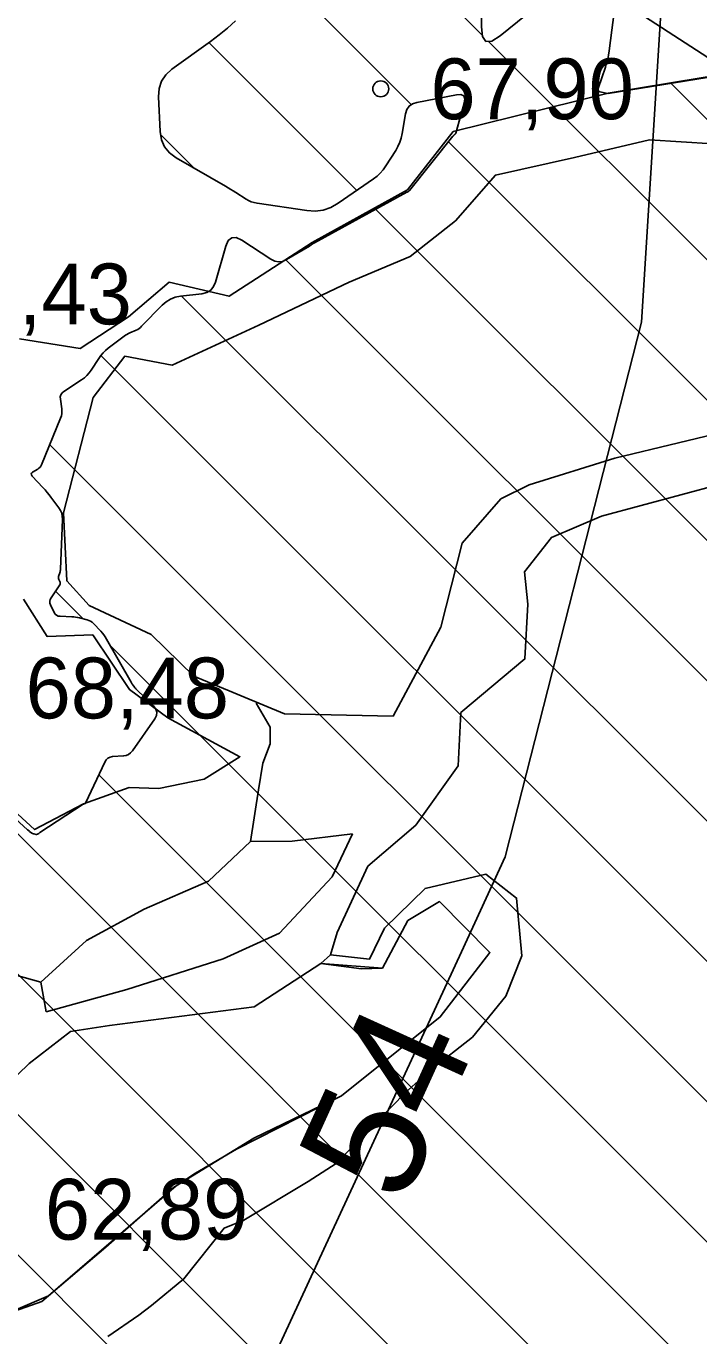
# Model space of a CAD drawing. Extents: x 532503 to 539665, y 6557663 to 6561526.
# Drawn here: x 535238.7 to 535265.8, y 6559743.1 to 6559795.9 of the extents above; entities that cross this region are included whole.
import ezdxf

# ---------------------------------------------------------------- set-up
doc = ezdxf.new("R2010")
doc.units = 0
for name, color, linetype in [('Kaevandatud ala', 7, 'Continuous'), ('KORGUS-EH2000', 7, 'Continuous'), ('Lamami horisontaal_EH2000', 7, 'Continuous'), ('RELJEEF', 7, 'Continuous')]:
    doc.layers.add(name, color=color, linetype=linetype)

msp = doc.modelspace()

# ---------------------------------------------------------------- linework, layer by layer
at = {"layer": 'Kaevandatud ala'}
for p, q in [((535251.236, 6559801.344), (535257.045, 6559795.535)), ((535248.963, 6559797.96), (535254.185, 6559792.738)), ((535246.029, 6559795.237), (535251.991, 6559789.275)), ((535257.29, 6559795.289), (535336.019, 6559716.56)), ((535264.643, 6559793.594), (535339.227, 6559719.01)), ((535244.093, 6559791.516), (535245.432, 6559790.177)), ((535255.686, 6559791.236), (535332.812, 6559714.111)), ((535207.308, 6559788.703), (535303.947, 6559692.064)), ((535252.753, 6559788.513), (535329.605, 6559711.661)), ((535202.943, 6559787.412), (535300.74, 6559689.614)), ((535197.58, 6559787.117), (535297.533, 6559687.164)), ((535249.133, 6559786.476), (535326.398, 6559709.211)), ((535244.933, 6559785.019), (535323.191, 6559706.762)), ((535241.677, 6559782.619), (535319.983, 6559704.312)), ((535239.616, 6559779.023), (535316.776, 6559701.862)), ((535239.853, 6559773.128), (535240.968, 6559772.013)), ((535242.063, 6559770.919), (535313.569, 6559699.413)), ((535232.379, 6559769.288), (535307.155, 6559694.513)), ((535241.599, 6559765.726), (535310.362, 6559696.963))]:
    msp.add_line(p, q, dxfattribs=at)
for points in [[(535261.819, 6559798.803), (535257.763, 6559795.506), (535257.428, 6559795.295), (535257.191, 6559795.285), (535257.051, 6559795.478), (535257.009, 6559795.872), (535257.046, 6559798.663)], [(535267.024, 6559793.976), (535262.121, 6559793.189), (535262.112, 6559793.187), (535262.108, 6559793.187), (535261.785, 6559793.257), (535261.74, 6559793.273), (535261.713, 6559793.3), (535261.703, 6559793.337), (535261.712, 6559793.385), (535262.006, 6559794.242), (535262.056, 6559794.403), (535262.099, 6559794.567), (535262.133, 6559794.732), (535262.159, 6559794.899), (535262.616, 6559798.453)], [(535247.103, 6559796.109), (535246.778, 6559795.82), (535246.441, 6559795.545), (535246.093, 6559795.283), (535244.539, 6559794.162), (535244.292, 6559793.938), (535244.121, 6559793.678), (535244.025, 6559793.382), (535244.004, 6559793.05), (535244.072, 6559791.647), (535244.125, 6559791.318), (535244.249, 6559791.033), (535244.445, 6559790.792), (535244.713, 6559790.594), (535246.7, 6559789.442), (535246.805, 6559789.381), (535246.909, 6559789.318), (535247.013, 6559789.254), (535247.116, 6559789.189), (535247.527, 6559788.927), (535247.632, 6559788.868), (535247.741, 6559788.82), (535247.855, 6559788.785), (535247.973, 6559788.761), (535249.977, 6559788.464), (535250.315, 6559788.445), (535250.639, 6559788.487), (535250.948, 6559788.592), (535251.242, 6559788.759), (535252.661, 6559789.738), (535252.807, 6559789.849), (535252.939, 6559789.974), (535253.058, 6559790.112), (535253.163, 6559790.262), (535253.557, 6559790.89), (535253.648, 6559791.05), (535253.721, 6559791.216), (535253.777, 6559791.389), (535253.817, 6559791.569), (535253.953, 6559792.367), (535254.006, 6559792.541), (535254.099, 6559792.676), (535254.232, 6559792.771), (535254.405, 6559792.827), (535256.012, 6559793.13), (535256.189, 6559793.139), (535256.299, 6559793.086), (535256.342, 6559792.972), (535256.317, 6559792.796), (535255.975, 6559791.584), (535255.971, 6559791.571), (535255.964, 6559791.558), (535255.956, 6559791.548), (535255.947, 6559791.538), (535255.904, 6559791.5), (535255.894, 6559791.491), (535255.884, 6559791.481), (535255.874, 6559791.47), (535255.865, 6559791.459), (535254.112, 6559789.274), (535254.105, 6559789.266), (535254.098, 6559789.259), (535254.09, 6559789.252), (535254.082, 6559789.246), (535254.048, 6559789.223), (535254.039, 6559789.217), (535254.03, 6559789.212), (535254.022, 6559789.207), (535254.013, 6559789.201), (535250.288, 6559787.167), (535250.275, 6559787.16), (535250.262, 6559787.154), (535250.237, 6559787.141), (535250.23, 6559787.138), (535250.224, 6559787.134), (535250.218, 6559787.13), (535250.212, 6559787.126), (535250.138, 6559787.07), (535250.124, 6559787.06), (535250.109, 6559787.05), (535250.094, 6559787.04), (535250.079, 6559787.031), (535249.157, 6559786.487), (535248.999, 6559786.417), (535248.842, 6559786.397), (535248.686, 6559786.425), (535248.531, 6559786.501), (535247.361, 6559787.269), (535247.135, 6559787.374), (535246.951, 6559787.369), (535246.808, 6559787.252), (535246.707, 6559787.025), (535246.3, 6559785.585), (535246.221, 6559785.398), (535246.103, 6559785.258), (535245.946, 6559785.164), (535245.749, 6559785.115), (535244.884, 6559785.014), (535244.676, 6559784.972), (535244.484, 6559784.897), (535244.309, 6559784.79), (535244.149, 6559784.65), (535243.322, 6559783.799), (535243.273, 6559783.753), (535243.219, 6559783.712), (535243.162, 6559783.677), (535243.102, 6559783.647), (535242.851, 6559783.537), (535242.79, 6559783.508), (535242.73, 6559783.475), (535242.673, 6559783.439), (535242.617, 6559783.4), (535241.976, 6559782.914), (535241.868, 6559782.825), (535241.769, 6559782.728), (535241.679, 6559782.622), (535241.598, 6559782.508), (535241.293, 6559782.034), (535241.211, 6559781.921), (535241.119, 6559781.818), (535241.017, 6559781.726), (535240.904, 6559781.644), (535240.185, 6559781.174), (535240.114, 6559781.115), (535240.067, 6559781.044), (535240.045, 6559780.962), (535240.047, 6559780.869), (535240.105, 6559780.477), (535240.112, 6559780.379), (535240.107, 6559780.284), (535240.089, 6559780.189), (535240.058, 6559780.097), (535239.287, 6559778.222), (535239.26, 6559778.169), (535239.226, 6559778.122), (535239.185, 6559778.08), (535239.136, 6559778.045), (535238.929, 6559777.917), (535238.889, 6559777.884), (535238.872, 6559777.847), (535238.878, 6559777.807), (535238.908, 6559777.764), (535239.344, 6559777.297), (535239.429, 6559777.203), (535239.511, 6559777.107), (535239.591, 6559777.009), (535239.668, 6559776.908), (535239.985, 6559776.485), (535240.053, 6559776.377), (535240.099, 6559776.263), (535240.125, 6559776.143), (535240.13, 6559776.016), (535240.049, 6559774.012), (535240.046, 6559773.975), (535240.041, 6559773.939), (535240.033, 6559773.903), (535240.023, 6559773.868), (535239.975, 6559773.716), (535239.968, 6559773.687), (535239.967, 6559773.658), (535239.972, 6559773.629), (535239.982, 6559773.601), (535240.035, 6559773.489), (535240.044, 6559773.461), (535240.045, 6559773.434), (535240.04, 6559773.408), (535240.026, 6559773.382), (535239.67, 6559772.859), (535239.633, 6559772.789), (535239.617, 6559772.717), (535239.623, 6559772.644), (535239.649, 6559772.569), (535239.798, 6559772.267), (535239.841, 6559772.201), (535239.895, 6559772.152), (535239.962, 6559772.123), (535240.04, 6559772.111), (535240.504, 6559772.096), (535240.584, 6559772.092), (535240.662, 6559772.083), (535240.74, 6559772.07), (535240.817, 6559772.052), (535241.125, 6559771.973), (535241.199, 6559771.949), (535241.267, 6559771.915), (535241.33, 6559771.871), (535241.387, 6559771.818), (535241.677, 6559771.508), (535241.741, 6559771.436), (535241.8, 6559771.36), (535241.855, 6559771.28), (535241.905, 6559771.197), (535242.893, 6559769.453), (535242.909, 6559769.427), (535242.925, 6559769.401), (535242.942, 6559769.377), (535242.96, 6559769.352), (535243.034, 6559769.257), (535243.053, 6559769.234), (535243.073, 6559769.211), (535243.093, 6559769.189), (535243.114, 6559769.167), (535243.803, 6559768.497), (535243.898, 6559768.375), (535243.938, 6559768.249), (535243.923, 6559768.117), (535243.852, 6559767.98), (535242.948, 6559766.688), (535242.878, 6559766.607), (535242.797, 6559766.546), (535242.703, 6559766.507), (535242.597, 6559766.488), (535242.152, 6559766.456), (535242.048, 6559766.436), (535241.961, 6559766.393), (535241.89, 6559766.326), (535241.835, 6559766.236), (535241.078, 6559764.602), (535241.073, 6559764.593), (535241.066, 6559764.585), (535241.058, 6559764.578), (535241.049, 6559764.573), (535241.007, 6559764.555), (535240.997, 6559764.55), (535240.987, 6559764.545), (535240.978, 6559764.54), (535240.968, 6559764.534), (535239.223, 6559763.393), (535239.211, 6559763.385), (535239.199, 6559763.377), (535239.186, 6559763.37), (535239.174, 6559763.362), (535239.124, 6559763.333), (535239.111, 6559763.327), (535239.098, 6559763.324), (535239.084, 6559763.323), (535239.07, 6559763.324), (535238.975, 6559763.342), (535238.955, 6559763.347), (535238.936, 6559763.354), (535238.917, 6559763.363), (535238.9, 6559763.375), (535238.808, 6559763.444), (535238.787, 6559763.46), (535238.766, 6559763.477), (535238.746, 6559763.493), (535238.727, 6559763.511), (535235.407, 6559766.536)]]:
    msp.add_lwpolyline(points, dxfattribs=at)
at = {"layer": 'KORGUS-EH2000'}
msp.add_circle((535252.956, 6559793.373), 0.32, dxfattribs=at)
at = {"layer": 'Lamami horisontaal_EH2000'}
msp.add_lwpolyline([(535264.802, 6559805.462), (535263.458, 6559783.966), (535257.965, 6559762.413), (535256.203, 6559758.595), (535248.061, 6559740.976), (535233.126, 6559719.895), (535216.403, 6559701.861), (535211.903, 6559696.864), (535200.273, 6559686.281), (535185.985, 6559675.93), (535185.524, 6559675.832), (535181.605, 6559675.144), (535168.436, 6559674.25), (535164.517, 6559673.671), (535150.622, 6559670.627), (535141.664, 6559668.512), (535132.808, 6559666.369), (535114.994, 6559660.822), (535101.099, 6559654.5), (535097.703, 6559653.447), (535096.703, 6559652.879), (535096.18, 6559652.727), (535083.285, 6559645.964)], dxfattribs=at)
at = {"layer": 'RELJEEF'}
msp.add_line((535236.281, 6559758.192), (535239.265, 6559757.369), dxfattribs=at)
for points in [[(535267.083, 6559794.018), (535258.439, 6559799.627), (535254.029, 6559801.09), (535251.723, 6559802.798), (535247.704, 6559809.452), (535249.054, 6559812.272), (535253.185, 6559814.767), (535256.359, 6559815.706), (535263.167, 6559813.416), (535269.726, 6559810.052), (535277.82, 6559806.508), (535285.454, 6559801.155), (535289.557, 6559796.69), (535290.899, 6559796.157)], [(535267.083, 6559794.018), (535258.439, 6559799.627), (535254.029, 6559801.09), (535251.723, 6559802.798), (535247.704, 6559809.452), (535249.054, 6559812.272), (535253.185, 6559814.767), (535256.359, 6559815.706), (535263.167, 6559813.416), (535269.726, 6559810.052), (535277.82, 6559806.508), (535285.454, 6559801.155), (535289.557, 6559796.69), (535290.899, 6559796.157)], [(535238.394, 6559783.295), (535240.85, 6559782.9), (535242.794, 6559784.178), (535244.429, 6559785.581), (535246.844, 6559785.009), (535250.189, 6559787.172), (535254.027, 6559789.304), (535255.879, 6559791.648), (535262.114, 6559793.194), (535267.083, 6559794.018)], [(535253.457, 6559768.083), (535249.083, 6559768.18), (535245.431, 6559769.705), (535243.706, 6559771.376), (535241.202, 6559772.551), (535240.303, 6559773.535), (535240.174, 6559776.278), (535241.37, 6559780.925), (535242.639, 6559782.591), (535244.554, 6559782.24), (535248.048, 6559783.849), (535251.68, 6559785.573), (535254.135, 6559786.614), (535255.961, 6559788.05), (535257.577, 6559789.895), (535260.761, 6559790.602), (535263.791, 6559791.322), (535266.335, 6559791.152)], [(535253.457, 6559768.083), (535249.083, 6559768.18), (535245.431, 6559769.705), (535243.706, 6559771.376), (535241.202, 6559772.551), (535240.303, 6559773.535), (535240.174, 6559776.278), (535241.37, 6559780.925), (535242.639, 6559782.591), (535244.554, 6559782.24), (535248.048, 6559783.849), (535251.68, 6559785.573), (535254.135, 6559786.614), (535255.961, 6559788.05), (535257.577, 6559789.895), (535260.761, 6559790.602), (535263.791, 6559791.322), (535266.335, 6559791.152)], [(535253.457, 6559768.083), (535255.372, 6559771.678), (535256.243, 6559775.063), (535257.8, 6559776.852), (535258.931, 6559777.407), (535262.384, 6559778.482), (535267.517, 6559779.722), (535270.252, 6559778.656), (535275.546, 6559776.43), (535276.613, 6559773.763), (535277.22, 6559771.71), (535278.093, 6559768.732), (535277.312, 6559765.32)], [(535223.056, 6559744.023), (535224.674, 6559744.47), (535227.25, 6559745.344), (535231.451, 6559747.186), (535235.031, 6559750.45), (535238.787, 6559754.087), (535240.458, 6559755.371), (535242.029, 6559755.617), (535247.858, 6559756.37), (535250.546, 6559758.112), (535250.93, 6559758.468), (535251.194, 6559759.368), (535252.438, 6559762.041), (535254.374, 6559763.696), (535256.07, 6559766.084), (535256.178, 6559768.231), (535258.765, 6559770.395), (535258.881, 6559772.599), (535258.742, 6559773.901), (535259.834, 6559775.29), (535261.85, 6559776.152), (535266.647, 6559777.435)], [(535223.056, 6559744.023), (535224.674, 6559744.47), (535227.25, 6559745.344), (535231.451, 6559747.186), (535235.031, 6559750.45), (535238.787, 6559754.087), (535240.458, 6559755.371), (535242.029, 6559755.617), (535247.858, 6559756.37), (535250.546, 6559758.112), (535250.93, 6559758.468), (535251.194, 6559759.368), (535252.438, 6559762.041), (535254.374, 6559763.696), (535256.07, 6559766.084), (535256.178, 6559768.231), (535258.765, 6559770.395), (535258.881, 6559772.599), (535258.742, 6559773.901), (535259.834, 6559775.29), (535261.85, 6559776.152), (535266.647, 6559777.435)], [(535235.266, 6559766.943), (535239.005, 6559763.518), (535240.984, 6559764.551), (535242.817, 6559765.212), (535244.019, 6559765.178), (535245.841, 6559765.553), (535247.28, 6559766.453), (535244.379, 6559768.015), (535242.827, 6559769.158), (535241.349, 6559771.364), (535239.521, 6559771.293), (535238.563, 6559772.801)], [(535239.473, 6559756.173), (535239.265, 6559757.369), (535241.106, 6559759.051), (535243.42, 6559760.303), (535246.017, 6559761.443), (535247.714, 6559763.032), (535248.026, 6559765.12), (535248.201, 6559766.191), (535248.504, 6559766.971), (535248.498, 6559767.644), (535247.933, 6559768.61)], [(535239.473, 6559756.173), (535239.265, 6559757.369), (535241.106, 6559759.051), (535243.42, 6559760.303), (535246.017, 6559761.443), (535247.714, 6559763.032), (535248.026, 6559765.12), (535248.201, 6559766.191), (535248.504, 6559766.971), (535248.498, 6559767.644), (535247.933, 6559768.61)], [(535239.473, 6559756.173), (535242.718, 6559757.067), (535246.603, 6559758.305), (535248.877, 6559759.343), (535251.004, 6559761.613), (535251.816, 6559763.351)], [(535247.714, 6559763.032), (535249.386, 6559763.054), (535251.816, 6559763.351)], [(535247.714, 6559763.032), (535249.386, 6559763.054), (535251.816, 6559763.351)], [(535241.961, 6559743.083), (535243.202, 6559743.945), (535243.718, 6559744.338), (535245.023, 6559745.408), (535246.645, 6559747.451), (535247.445, 6559747.772), (535250.033, 6559749.329), (535251.165, 6559750.054), (535253.957, 6559752.922), (535254.969, 6559753.831), (535256.647, 6559755.155), (535258.002, 6559756.795), (535258.644, 6559758.426), (535258.429, 6559760.758), (535257.19, 6559761.718), (535254.743, 6559761.146), (535253.102, 6559759.547), (535252.505, 6559758.293), (535250.93, 6559758.468)], [(535250.546, 6559758.112), (535252.183, 6559757.897), (535253.022, 6559757.927), (535254.047, 6559759.847), (535255.329, 6559760.614), (535257.357, 6559758.557), (535255.351, 6559755.964), (535251.381, 6559752.781), (535247.846, 6559751.072), (535244.602, 6559749.093), (535241.885, 6559746.688), (535239.295, 6559744.5), (535237.783, 6559743.958), (535236.825, 6559742.288), (535237.063, 6559741.384)], [(535250.546, 6559758.112), (535253.022, 6559757.927), (535254.047, 6559759.847), (535255.329, 6559760.614), (535257.357, 6559758.557), (535255.351, 6559755.964), (535251.381, 6559752.781), (535247.138, 6559750.64), (535245.493, 6559749.669), (535244.709, 6559749.158), (535239.562, 6559744.725), (535237.783, 6559743.958), (535236.825, 6559742.288), (535237.063, 6559741.384)]]:
    msp.add_lwpolyline(points, dxfattribs=at)

# ---------------------------------------------------------------- texts
at = {"layer": 'KORGUS-EH2000'}
for s, p in [('67,90 ', (535254.956, 6559792.148)), ('68,43 ', (535234.73, 6559783.88)), ('68,48 ', (535238.645, 6559767.998)), ('62,89 ', (535239.422, 6559746.988))]:
    msp.add_text(s, height=2.45, dxfattribs=at).set_placement(p)
at = {"layer": 'Lamami horisontaal_EH2000'}
msp.add_text('54', height=4.8, rotation=65.5626, dxfattribs=at).set_placement((535253.845, 6559748.312))

doc.saveas('drawing.dxf')
